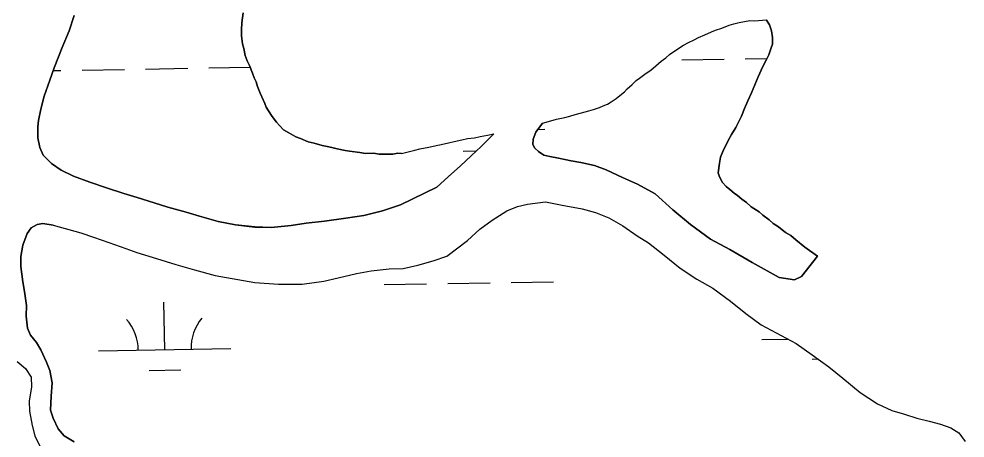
# Model space of a CAD drawing. Extents: x 3887375 to 3925618, y 296674 to 322633.
# Drawn here: x 3913117 to 3913833, y 304479 to 304796 of the extents above; entities that cross this region are included whole.
import ezdxf

# ---------------------------------------------------------------- set-up
doc = ezdxf.new("R2010")
doc.units = 0
doc.layers.add('V-TOPO-SHOR', color=7, linetype='Continuous')
doc.layers.add('V-WETL-SWMP', color=7, linetype='Continuous')

msp = doc.modelspace()

# ---------------------------------------------------------------- linework, layer by layer
at = {"layer": 'V-TOPO-SHOR'}
for points in [[(3913158.65, 304798.85), (3913154.97, 304787.1), (3913149.69, 304774.64), (3913143.53, 304759.15), (3913140.37, 304749.72), (3913135.98, 304737.61), (3913133.36, 304727.83), (3913131.62, 304719.29), (3913131.28, 304714.49), (3913131.14, 304706.31), (3913132.59, 304698.85), (3913135.1, 304693.17), (3913141.53, 304686.8), (3913148.83, 304681.68), (3913158.1, 304677.1), (3913170.56, 304672.7), (3913183.02, 304668.31), (3913196.19, 304664.1), (3913206.33, 304660.95), (3913219.32, 304656.91), (3913229.47, 304653.76), (3913243.52, 304649.91), (3913253.49, 304646.92), (3913267.55, 304642.9), (3913280.71, 304640.28), (3913295.29, 304638.74), (3913307.74, 304638.44), (3913322.84, 304639.93), (3913334.38, 304641.75), (3913348.24, 304643.05), (3913364.23, 304645.43), (3913377.91, 304647.45), (3913392.11, 304650.88), (3913405.6, 304655.56), (3913433.27, 304668.83), (3913441.77, 304676.68), (3913451.15, 304685.08), (3913459.12, 304692.58), (3913466.73, 304699.72), (3913476.17, 304709.2)], [(3913406.38, 304694.33), (3913403.64, 304694.57), (3913399.73, 304693.85), (3913393.69, 304693.82), (3913389.43, 304693.8), (3913385.16, 304694.5), (3913379.12, 304694.47), (3913374.85, 304695.16), (3913367.03, 304696.2), (3913363.83, 304696.54), (3913357.78, 304697.93), (3913354.58, 304698.63), (3913351.38, 304699.33), (3913346.4, 304700.37), (3913340.35, 304702.13), (3913335.72, 304703.17), (3913330.03, 304705.64), (3913326.47, 304707.04), (3913321.12, 304709.86), (3913317.2, 304712.33), (3913313.99, 304715.52), (3913311.85, 304718), (3913308.63, 304722.25), (3913305.77, 304726.5), (3913303.98, 304729.34), (3913302.9, 304732.18), (3913300.75, 304737.14), (3913299.32, 304739.98), (3913297.52, 304744.95), (3913296.44, 304748.5), (3913295, 304751.69), (3913293.57, 304755.24), (3913291.41, 304760.92), (3913289.62, 304764.46), (3913288.18, 304768.36), (3913287.09, 304773.69), (3913286.01, 304777.24), (3913285.27, 304783.28), (3913285.26, 304787.9), (3913285.59, 304793.23), (3913286.62, 304800.7)], [(3913513.1, 304717.36), (3913517.71, 304718.62), (3913523.75, 304720.24), (3913529.97, 304721.69), (3913533.7, 304722.6), (3913537.96, 304723.86), (3913542.75, 304725.12), (3913548.25, 304726.57), (3913551.63, 304727.65), (3913556.24, 304729.09), (3913559.08, 304730.34), (3913562.45, 304731.78), (3913565.11, 304733.39), (3913568.83, 304735.89), (3913571.67, 304738.22), (3913575.21, 304741.08), (3913577.33, 304743.22), (3913580.87, 304746.61), (3913584.06, 304749.47), (3913586.54, 304751.43), (3913591.68, 304755.19), (3913595.05, 304757.51), (3913598.95, 304760.55), (3913602.84, 304764.12), (3913606.38, 304766.8), (3913609.22, 304769.12), (3913614.71, 304773.06), (3913619.85, 304776.28), (3913623.75, 304778.43), (3913628.01, 304780.4), (3913631.2, 304782.19), (3913635.99, 304784.17), (3913640.96, 304786.5), (3913644.15, 304787.76), (3913648.77, 304789.2), (3913654.45, 304791.35), (3913657.82, 304792.43), (3913662.08, 304793.34), (3913665.99, 304794.25), (3913670.07, 304794.97), (3913673.81, 304794.63), (3913682.3, 304795.48)], [(3913721.33, 304616.65), (3913711.71, 304623.36), (3913704.94, 304629.02), (3913701.01, 304632.2), (3913697.09, 304634.67), (3913691.75, 304638.91), (3913687.82, 304641.39), (3913684.62, 304644.22), (3913679.98, 304647.75), (3913677.12, 304650.23), (3913671.07, 304654.11), (3913667.5, 304657.29), (3913663.94, 304659.77), (3913660.73, 304662.6), (3913658.23, 304664.36), (3913655.02, 304667.19), (3913652.17, 304669.31), (3913649.31, 304672.5), (3913647.16, 304676.76), (3913646.08, 304679.6), (3913647.12, 304687.06), (3913647.81, 304691.68), (3913649.57, 304695.96), (3913653.44, 304703.79), (3913656.27, 304708.78), (3913659.45, 304714.12), (3913663.67, 304722.67), (3913666.14, 304728.37), (3913668.6, 304734.07), (3913671.42, 304740.12), (3913673.88, 304746.17), (3913676.34, 304752.22), (3913679.86, 304760.06), (3913682.33, 304765.04), (3913684.45, 304768.96), (3913686.2, 304774.3), (3913687.26, 304777.15), (3913687.23, 304782.12), (3913686.5, 304787.09), (3913685.06, 304791.71), (3913682.56, 304795.25), (3913682.3, 304795.48)], [(3913513.1, 304717.36), (3913507.98, 304710.58), (3913506.04, 304705.24), (3913505.7, 304701.15), (3913507.31, 304698.49), (3913509.99, 304695.84), (3913514.09, 304693.01), (3913518.72, 304691.96), (3913525.3, 304690.92), (3913534.73, 304688.83), (3913542.2, 304687.44), (3913552.52, 304685.17), (3913561.42, 304682.01), (3913573.71, 304676.2), (3913584.92, 304671.27), (3913598.29, 304663.86), (3913611.85, 304651.83), (3913625.04, 304640.68), (3913640.38, 304629.55), (3913654.98, 304621.61), (3913671.91, 304611.91), (3913692.22, 304600.44), (3913703.78, 304598.89), (3913709.28, 304601.4), (3913721.33, 304616.65)], [(3913406.38, 304694.33), (3913411.52, 304695.6), (3913416.5, 304696.87), (3913420.4, 304697.77), (3913427.15, 304699.22), (3913432.66, 304700.31), (3913436.56, 304701.22), (3913441.89, 304702.48), (3913446.33, 304703.39), (3913452.01, 304704.66), (3913456.45, 304705.57), (3913461.78, 304706.3), (3913465.87, 304707.2), (3913471.55, 304708.29), (3913476.17, 304709.2)], [(3913142.81, 304640.08), (3913163.81, 304634.3), (3913173.42, 304631.14), (3913184.99, 304627.1), (3913197.81, 304622.36), (3913206, 304619.55), (3913220.95, 304614.81), (3913235.54, 304610.25), (3913249.77, 304606.4), (3913265.43, 304602.02), (3913295.32, 304596.64), (3913313.27, 304595.47), (3913331.23, 304595.37), (3913347.57, 304597.75), (3913358.58, 304600.28), (3913372.25, 304603.54), (3913383.44, 304605.54), (3913397.12, 304607.02), (3913407.61, 304607.42), (3913418.79, 304609.77), (3913430.33, 304613.02), (3913440.8, 304616.8), (3913456.4, 304628.6), (3913465.6, 304636.99), (3913475, 304643.96), (3913486.16, 304650.94), (3913494.15, 304654.17), (3913501.78, 304655.98), (3913515.46, 304657.81), (3913528.09, 304655.38), (3913543.03, 304652.42), (3913553.18, 304649.8), (3913563.32, 304645.75), (3913574.02, 304639.58), (3913584.89, 304632.16), (3913593.27, 304626.68), (3913605.21, 304617.31), (3913617.34, 304607.59), (3913629.82, 304599.29), (3913642.11, 304592.4), (3913655.48, 304582.51), (3913667.08, 304573.31), (3913678.67, 304564.65), (3913705.03, 304550.54), (3913717.15, 304542.06), (3913729.81, 304533.05), (3913740.33, 304524.38), (3913753.53, 304513.6), (3913766.72, 304504.94), (3913777.41, 304499.83), (3913787.02, 304497.03), (3913796.45, 304494.22), (3913805.7, 304491.95), (3913814.24, 304489.68), (3913822.25, 304486.69), (3913828.13, 304482.98), (3913832.96, 304476.42)], [(3913142.81, 304640.08), (3913134.98, 304641.47), (3913130.54, 304640.74), (3913126.11, 304638.23), (3913123.11, 304633.78), (3913119.77, 304625.05), (3913118.2, 304616.51), (3913118.23, 304608.87), (3913119.71, 304597.15), (3913121.16, 304589.87), (3913122.62, 304579.38), (3913122.3, 304571.21), (3913123.41, 304562.15), (3913125.56, 304556.82), (3913130.21, 304551.33), (3913133.43, 304545.84), (3913137.73, 304536.43), (3913140.25, 304530.22), (3913142.06, 304520.81), (3913141.22, 304510.85), (3913140.73, 304500.19), (3913142.71, 304494.15), (3913146.65, 304486.17), (3913151.12, 304480.68), (3913158.78, 304476.09)], [(3913115.51, 304537.06), (3913121.76, 304531.57), (3913126.23, 304525.19), (3913126.44, 304517.73), (3913124.7, 304506.88), (3913124.91, 304499.41), (3913126.91, 304488.58), (3913128.9, 304480.77), (3913132.67, 304472.96)]]:
    msp.add_lwpolyline(points, dxfattribs=at)
at = {"layer": 'V-WETL-SWMP'}
for p, q in [((3913666.53, 304766.05), (3913683.03, 304766.34)), ((3913260.68, 304759.09), (3913291.9, 304759.62)), ((3913618.53, 304765.23), (3913650.53, 304765.78)), ((3913142.84, 304757.07), (3913148.69, 304757.17)), ((3913164.69, 304757.44), (3913196.69, 304757.99)), ((3913212.69, 304758.26), (3913244.68, 304758.81)), ((3913509.51, 304712.61), (3913514.83, 304712.7)), ((3913453.1, 304696.21), (3913463.18, 304696.38)), ((3913393.42, 304595.17), (3913425.41, 304595.72)), ((3913441.41, 304595.99), (3913473.41, 304596.54)), ((3913489.41, 304596.82), (3913521.4, 304597.37)), ((3913227.18, 304545.88), (3913226.56, 304581.87)), ((3913679.02, 304553.63), (3913698.62, 304553.97)), ((3913177.18, 304545.02), (3913277.17, 304546.74)), ((3913717.28, 304538.86), (3913721.55, 304538.93)), ((3913115.51, 304537.06), (3913121.76, 304531.57)), ((3913121.76, 304531.57), (3913126.23, 304525.19)), ((3913215.44, 304530.24), (3913239.44, 304530.66)), ((3913126.23, 304525.19), (3913126.44, 304517.73)), ((3913126.44, 304517.73), (3913124.7, 304506.88)), ((3913124.7, 304506.88), (3913124.91, 304499.41)), ((3913124.91, 304499.41), (3913126.91, 304488.58)), ((3913126.91, 304488.58), (3913128.9, 304480.77)), ((3913128.9, 304480.77), (3913132.67, 304472.96))]:
    msp.add_line(p, q, dxfattribs=at)
for points in [[(3913406.38, 304694.34), (3913411.52, 304695.6), (3913416.5, 304696.87), (3913420.4, 304697.77), (3913427.15, 304699.22), (3913432.66, 304700.31), (3913436.56, 304701.22), (3913441.89, 304702.48), (3913446.33, 304703.39), (3913452.01, 304704.66), (3913456.45, 304705.57), (3913461.78, 304706.3), (3913465.87, 304707.2), (3913471.55, 304708.29), (3913476.17, 304709.2), (3913466.73, 304699.72), (3913459.12, 304692.58), (3913451.15, 304685.08), (3913441.77, 304676.68), (3913433.27, 304668.83), (3913405.6, 304655.56), (3913392.11, 304650.88), (3913377.91, 304647.45), (3913364.23, 304645.43), (3913348.24, 304643.05), (3913334.38, 304641.75), (3913322.84, 304639.93), (3913307.74, 304638.44), (3913295.29, 304638.75), (3913280.71, 304640.28), (3913267.55, 304642.9), (3913253.49, 304646.92), (3913243.52, 304649.9), (3913229.47, 304653.76), (3913219.32, 304656.91), (3913206.33, 304660.95), (3913196.19, 304664.1), (3913183.02, 304668.31), (3913170.56, 304672.7), (3913158.1, 304677.1), (3913148.83, 304681.68), (3913141.53, 304686.8), (3913135.1, 304693.17), (3913132.59, 304698.85), (3913131.14, 304706.31), (3913131.28, 304714.49), (3913131.62, 304719.29), (3913133.36, 304727.83), (3913135.98, 304737.61), (3913140.37, 304749.72), (3913143.53, 304759.15), (3913149.69, 304774.64), (3913154.97, 304787.1), (3913158.65, 304798.85)], [(3913286.62, 304800.7), (3913285.59, 304793.23), (3913285.26, 304787.9), (3913285.28, 304783.28), (3913286.01, 304777.24), (3913287.09, 304773.69), (3913288.18, 304768.37), (3913289.62, 304764.46), (3913291.41, 304760.92), (3913293.57, 304755.24), (3913295, 304751.69), (3913296.44, 304748.5), (3913297.52, 304744.95), (3913299.32, 304739.98), (3913300.75, 304737.14), (3913302.91, 304732.18), (3913303.98, 304729.34), (3913305.77, 304726.5), (3913308.63, 304722.25), (3913311.85, 304718), (3913313.99, 304715.52), (3913317.2, 304712.34), (3913321.12, 304709.86), (3913326.47, 304707.04), (3913330.03, 304705.64), (3913335.72, 304703.17), (3913340.35, 304702.13), (3913346.4, 304700.37), (3913351.38, 304699.33), (3913354.58, 304698.63), (3913357.78, 304697.93), (3913363.83, 304696.54), (3913367.03, 304696.2), (3913374.85, 304695.16), (3913379.12, 304694.47), (3913385.16, 304694.49), (3913389.43, 304693.8), (3913393.69, 304693.82), (3913399.73, 304693.85), (3913403.64, 304694.57), (3913406.38, 304694.34)], [(3913513.1, 304717.35), (3913517.72, 304718.62), (3913523.75, 304720.24), (3913529.97, 304721.69), (3913533.7, 304722.6), (3913537.96, 304723.86), (3913542.75, 304725.12), (3913548.25, 304726.57), (3913551.63, 304727.65), (3913556.24, 304729.09), (3913559.08, 304730.35), (3913562.45, 304731.78), (3913565.11, 304733.39), (3913568.83, 304735.9), (3913571.67, 304738.22), (3913575.21, 304741.08), (3913577.33, 304743.22), (3913580.87, 304746.61), (3913584.06, 304749.47), (3913586.54, 304751.43), (3913591.68, 304755.19), (3913595.05, 304757.51), (3913598.95, 304760.55), (3913602.84, 304764.12), (3913606.38, 304766.8), (3913609.22, 304769.12), (3913614.71, 304773.06), (3913619.85, 304776.28), (3913623.75, 304778.43), (3913628.01, 304780.4), (3913631.2, 304782.19), (3913635.99, 304784.17), (3913640.96, 304786.5), (3913644.15, 304787.76), (3913648.77, 304789.2), (3913654.45, 304791.35), (3913657.82, 304792.43), (3913662.08, 304793.34), (3913665.99, 304794.24), (3913670.07, 304794.97), (3913673.81, 304794.63), (3913682.3, 304795.48), (3913682.56, 304795.25), (3913685.06, 304791.71), (3913686.5, 304787.09), (3913687.23, 304782.12), (3913687.26, 304777.15), (3913686.2, 304774.3), (3913684.45, 304768.96), (3913682.33, 304765.04), (3913679.86, 304760.06), (3913676.34, 304752.22), (3913673.88, 304746.17), (3913671.42, 304740.12), (3913668.6, 304734.07), (3913666.14, 304728.37), (3913663.67, 304722.67), (3913659.44, 304714.12), (3913656.27, 304708.78), (3913653.45, 304703.79), (3913649.57, 304695.96), (3913647.81, 304691.68), (3913647.12, 304687.06), (3913646.08, 304679.6), (3913647.16, 304676.76), (3913649.31, 304672.5), (3913652.17, 304669.31), (3913655.02, 304667.19), (3913658.23, 304664.36), (3913660.73, 304662.6), (3913663.94, 304659.77), (3913667.5, 304657.29), (3913671.07, 304654.11), (3913677.13, 304650.23), (3913679.98, 304647.75), (3913684.61, 304644.22), (3913687.83, 304641.39), (3913691.75, 304638.91), (3913697.09, 304634.67), (3913701.01, 304632.2), (3913704.94, 304629.02), (3913711.71, 304623.36), (3913721.34, 304616.65), (3913709.28, 304601.4), (3913703.78, 304598.89), (3913692.22, 304600.44), (3913671.91, 304611.91), (3913654.98, 304621.61), (3913640.38, 304629.55), (3913625.04, 304640.68), (3913611.85, 304651.83), (3913598.29, 304663.86), (3913584.92, 304671.27), (3913573.71, 304676.2), (3913561.42, 304682.01), (3913552.52, 304685.17), (3913542.2, 304687.44), (3913534.73, 304688.83), (3913525.3, 304690.92), (3913518.72, 304691.96), (3913514.09, 304693.01)], [(3913514.09, 304693.01), (3913509.99, 304695.84), (3913507.31, 304698.49), (3913505.7, 304701.15), (3913506.04, 304705.24), (3913507.98, 304710.58), (3913513.1, 304717.35)], [(3913158.78, 304476.09), (3913151.12, 304480.68), (3913146.65, 304486.17), (3913142.71, 304494.15), (3913140.73, 304500.19), (3913141.22, 304510.85), (3913142.06, 304520.81), (3913140.25, 304530.22), (3913137.73, 304536.43), (3913133.43, 304545.84), (3913130.21, 304551.33), (3913125.56, 304556.82), (3913123.41, 304562.15), (3913122.3, 304571.21), (3913122.62, 304579.39), (3913121.16, 304589.87), (3913119.71, 304597.15), (3913118.23, 304608.87), (3913118.2, 304616.52), (3913119.77, 304625.05), (3913123.11, 304633.78), (3913126.11, 304638.23), (3913130.54, 304640.74), (3913134.98, 304641.47), (3913142.81, 304640.08), (3913163.81, 304634.3), (3913173.42, 304631.14), (3913184.99, 304627.1), (3913197.81, 304622.36), (3913206, 304619.55), (3913220.95, 304614.81), (3913235.54, 304610.25), (3913249.77, 304606.4), (3913265.43, 304602.02), (3913295.32, 304596.64), (3913313.27, 304595.47), (3913331.23, 304595.37), (3913347.57, 304597.75), (3913358.58, 304600.28), (3913372.25, 304603.54), (3913383.44, 304605.54), (3913397.12, 304607.02), (3913407.61, 304607.42), (3913418.79, 304609.78), (3913430.33, 304613.02), (3913440.8, 304616.8), (3913456.4, 304628.6), (3913465.6, 304636.99), (3913475, 304643.96), (3913486.16, 304650.94), (3913494.15, 304654.17), (3913501.78, 304655.98), (3913515.46, 304657.82), (3913528.09, 304655.38), (3913543.04, 304652.42), (3913553.18, 304649.8), (3913563.33, 304645.75), (3913574.02, 304639.58), (3913584.89, 304632.16), (3913593.27, 304626.68), (3913605.21, 304617.31), (3913617.34, 304607.59), (3913629.82, 304599.28), (3913642.11, 304592.4), (3913655.48, 304582.51), (3913667.08, 304573.31), (3913678.67, 304564.65), (3913705.03, 304550.54), (3913717.15, 304542.06), (3913729.81, 304533.05), (3913740.33, 304524.38), (3913753.53, 304513.6), (3913766.72, 304504.94), (3913777.41, 304499.83), (3913787.02, 304497.03), (3913796.45, 304494.23), (3913805.7, 304491.95), (3913814.24, 304489.68), (3913822.25, 304486.69), (3913828.13, 304482.98), (3913832.96, 304476.43)]]:
    msp.add_lwpolyline(points, dxfattribs=at)
for centre, start, end in [((3913171.93, 304545.4), 0.21154, 41.7552), ((3913282.4, 304547.3), 140.21154, 181.75519)]:
    msp.add_arc(centre, 35.25, start, end, dxfattribs=at)

doc.saveas('drawing.dxf')
